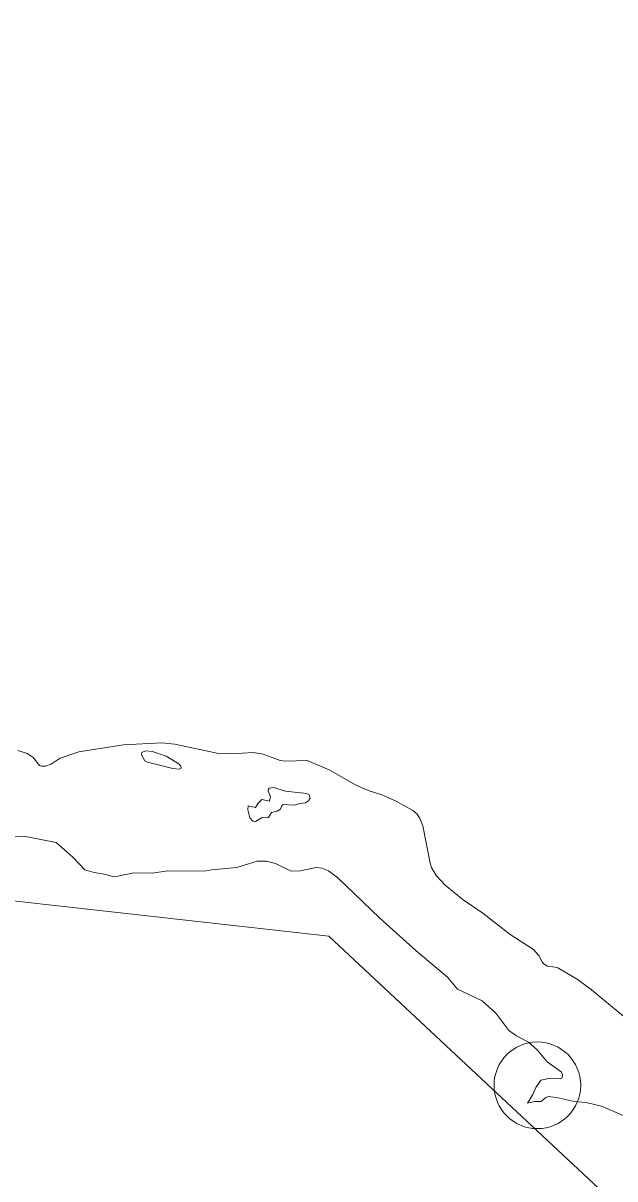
# Model space of a CAD drawing. Extents: x -1643653 to 4543381, y 1624270 to 13878484.
# Drawn here: x 811599 to 812282, y 9011368 to 9012702 of the extents above; entities that cross this region are included whole.
import ezdxf

# ---------------------------------------------------------------- set-up
doc = ezdxf.new("R2010")
doc.units = 0
doc.header["$LTSCALE"] = 200
doc.header["$PDMODE"] = 32
doc.header["$PDSIZE"] = 100
doc.layers.add('60', color=7, linetype='Continuous', lineweight=13)

msp = doc.modelspace()

# ---------------------------------------------------------------- linework, layer by layer
at = {"layer": '60'}
for points in [[(814598.3, 9008896), (813758.5, 9010664.1), (812879.6, 9010781.5), (811952.2, 9011648.1), (810858.7, 9011770.6), (810494.2, 9012398.9), (808613.3, 9013370.5), (807126, 9013554.3), (805831.2, 9014683.5)], [(811631.9, 9011846.7), (811642.3, 9011853.5), (811663.8, 9011860.8), (811715.4, 9011869.1), (811759.4, 9011871.1), (811774.4, 9011869.9), (811824.9, 9011859), (811839.3, 9011858.4), (811864.8, 9011860.1), (811876.5, 9011858.1), (811896.2, 9011850.8), (811902.6, 9011850.3), (811927.1, 9011851), (811953.2, 9011839.7), (811963.3, 9011834)], [(811963.3, 9011834), (811953.2, 9011839.7), (811927.1, 9011851), (811902.6, 9011850.3), (811896.2, 9011850.8), (811876.5, 9011858.1), (811864.8, 9011860.1), (811839.3, 9011858.4), (811824.9, 9011859), (811774.4, 9011869.9), (811759.4, 9011871.1), (811715.4, 9011869.1), (811663.8, 9011860.8), (811642.3, 9011853.5), (811631.9, 9011846.7)], [(811593.2, 9011862.4), (811603.9, 9011859.1), (811611.1, 9011854.4), (811618.4, 9011845.3), (811620.6, 9011844.4), (811625.1, 9011844.4), (811631.9, 9011846.7)], [(811631.9, 9011846.7), (811625.1, 9011844.4), (811620.6, 9011844.4), (811618.4, 9011845.3), (811611.1, 9011854.4), (811603.9, 9011859.1), (811593.2, 9011862.4)], [(811963.3, 9011834), (811982.9, 9011822.8), (811997.6, 9011816.4), (812013.4, 9011811.2)], [(812013.4, 9011811.2), (811997.6, 9011816.4), (811982.9, 9011822.8), (811963.3, 9011834)], [(812013.4, 9011811.2), (812013.4, 9011811.2), (812029.8, 9011804.1), (812049.2, 9011793.1), (812054, 9011789.1), (812057.3, 9011784), (812060.7, 9011775.5), (812069, 9011732.5), (812070.6, 9011727.5), (812075.9, 9011718.3), (812086.6, 9011706.9), (812107.2, 9011690), (812129.9, 9011674.7), (812161.5, 9011650.2), (812188.3, 9011632.9), (812194.5, 9011625.9), (812198.7, 9011617.7), (812200.6, 9011615.7), (812204.6, 9011613.4), (812213.4, 9011612.6), (812216.4, 9011611.6), (812240.1, 9011597.8), (812255.3, 9011586.2), (812292.5, 9011555.6)], [(812292.5, 9011555.6), (812255.3, 9011586.2), (812240.1, 9011597.8), (812216.4, 9011611.6), (812213.4, 9011612.6), (812204.6, 9011613.4), (812200.6, 9011615.7), (812198.7, 9011617.7), (812194.5, 9011625.9), (812188.3, 9011632.9), (812161.5, 9011650.2), (812129.9, 9011674.7), (812107.2, 9011690), (812086.6, 9011706.9), (812075.9, 9011718.3), (812070.6, 9011727.5), (812069, 9011732.5), (812060.7, 9011775.5), (812057.3, 9011784), (812054, 9011789.1), (812049.2, 9011793.1), (812029.8, 9011804.1), (812013.4, 9011811.2), (812013.4, 9011811.2)], [(811681.3, 9011721.5), (811670.7, 9011724.8), (811656.6, 9011739.3), (811637.4, 9011756.4), (811600.2, 9011763.6), (811579.3, 9011762.8), (811573.5, 9011762.4), (811562.5, 9011755.8), (811556.9, 9011754.2), (811492.7, 9011750.5), (811465.2, 9011745.7), (811435.4, 9011750.3), (811424.8, 9011753.1)], [(811859.3, 9011731.6), (811846, 9011727.5), (811816.7, 9011724.8), (811808.7, 9011723.3)], [(812011, 9011669), (811962.5, 9011715.5), (811952, 9011723.5), (811944.3, 9011726.8), (811937.4, 9011727.6), (811919.3, 9011723.7), (811908.9, 9011723.3), (811890.8, 9011732.2), (811880.1, 9011734.7), (811869.6, 9011734.8), (811859.3, 9011731.6)], [(811695.8, 9011719.1), (811695.1, 9011719.3), (811681.3, 9011721.5)], [(811808.7, 9011723.3), (811766.2, 9011723.7), (811748.3, 9011721), (811727.3, 9011721.1), (811708.8, 9011717.6), (811702.5, 9011717.2), (811695.8, 9011719.1)], [(812100.8, 9011587.1), (812089.3, 9011601), (812052.8, 9011631.1), (812011, 9011669)], [(812200.6, 9011482.8), (812205.8, 9011484), (812219.1, 9011483.4), (812221.5, 9011484.7), (812221.9, 9011489.1), (812220.2, 9011491.6), (812204, 9011503.1), (812192.8, 9011516.9), (812182.7, 9011526), (812168.8, 9011533), (812159.8, 9011539.2), (812144.9, 9011559.3), (812129, 9011573.4), (812100.8, 9011587.1)], [(812181.3, 9011455.4), (812187.5, 9011465.3), (812191.6, 9011474.3), (812192.9, 9011476.1)], [(812192.9, 9011476.1), (812196.9, 9011481.9), (812200.6, 9011482.8)], [(812350.6, 9011392.6), (812343.5, 9011401.6), (812329.6, 9011416.8), (812316.7, 9011428.1), (812300.7, 9011437.3), (812266.7, 9011452.2), (812249.1, 9011456.2), (812235.9, 9011457.3), (812214.9, 9011462.1), (812205.2, 9011463.1), (812202.6, 9011462), (812197.3, 9011457.3), (812189.5, 9011457.3), (812181.3, 9011455.4)]]:
    msp.add_lwpolyline(points, dxfattribs=at)
for points in [[(811742.8, 9011848.9), (811772.2, 9011841.7), (811779.6, 9011841), (811781.2, 9011841.6), (811781.8, 9011842.7), (811781, 9011844.9), (811778.9, 9011847), (811764.3, 9011855.9), (811748.5, 9011861.2), (811740.8, 9011861.9), (811736.4, 9011860.2), (811736, 9011857.5), (811739.9, 9011850.6)], [(811926.9, 9011813), (811902.3, 9011815.6), (811888.2, 9011819.6), (811883.4, 9011818.8), (811882.4, 9011817.9), (811882.1, 9011816), (811884.9, 9011809.1), (811883.9, 9011804.1), (811874.9, 9011805.8), (811870.5, 9011801.7), (811867.4, 9011796.7), (811859, 9011798.5), (811858.7, 9011793.9), (811861.2, 9011784.7), (811864.6, 9011780.8), (811867.6, 9011780.5), (811875.1, 9011785.3), (811880.4, 9011784.7), (811882.4, 9011785.3), (811885.9, 9011790.7), (811892.6, 9011792.3), (811896.6, 9011794.7), (811897.8, 9011799), (811899.3, 9011800.2), (811912.1, 9011799.5), (811919, 9011801.3), (811925.2, 9011802.1), (811928.9, 9011804.3), (811930.5, 9011807.4), (811929.5, 9011811.3)]]:
    msp.add_lwpolyline(points, close=True, dxfattribs=at)
at = {"layer": '60', "lineweight": 25}
msp.add_spline([(814781, 9009175.5), (814787.2, 9009173.4), (814796.9, 9009173.4), (814799.4, 9009172.4), (814805.1, 9009174.5), (814805.6, 9009176.5), (814811.7, 9009179.5), (814811.7, 9009179.5), (814801.5, 9009181), (814790.7, 9009181.5), (814784.1, 9009183.1), (814777.4, 9009185.1), (814778.4, 9009175.5)], degree=3, dxfattribs=at)
at = {"layer": '60'}
msp.add_point((812192.9, 9011476.1), dxfattribs=at)

# ---------------------------------------------------------------- texts
at = {"layer": '60', "width": 0.9}
msp.add_text('R I O   S Ã O   F R A N C I S C O', height=500, rotation=332.036, dxfattribs=at).set_placement((805339.6, 9013807.5))

doc.saveas('drawing.dxf')
